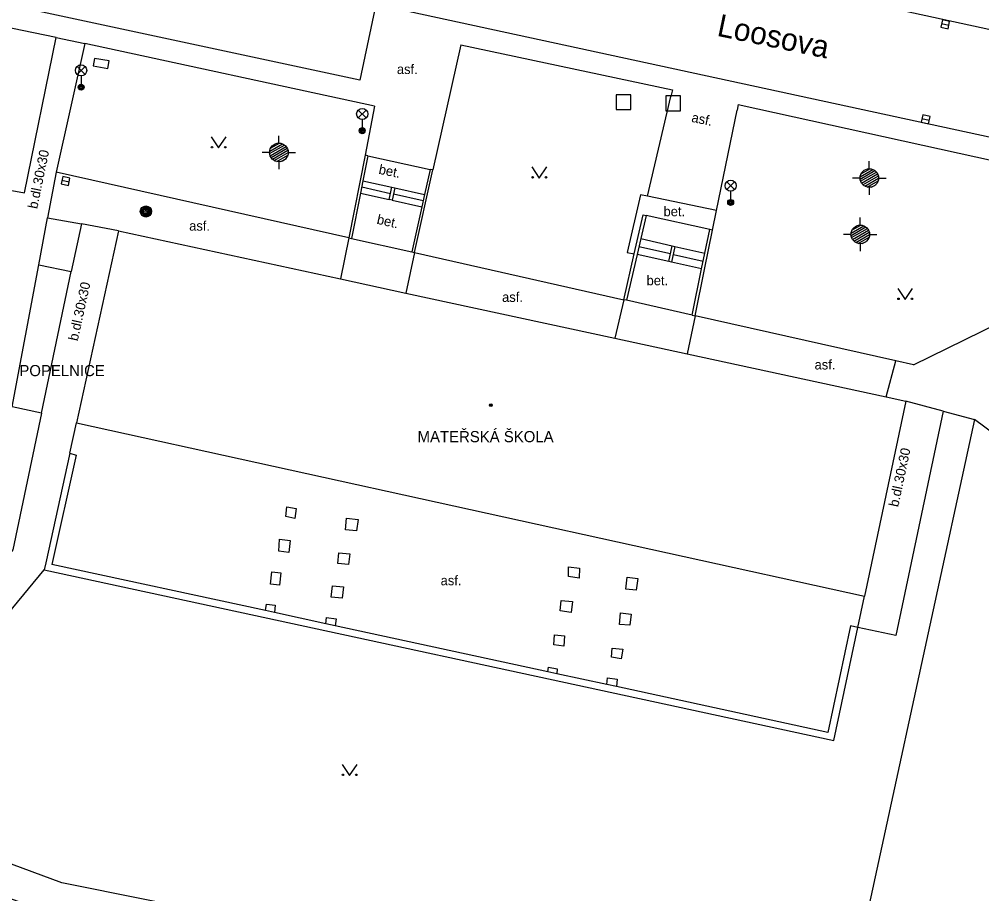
# Model space of a CAD drawing. Extents: x -598233 to -596890, y -1157848 to -1156431.
# Drawn here: x -597126.1 to -597061.4, y -1156755.5 to -1156696.7 of the extents above; entities that cross this region are included whole.
import ezdxf

# ---------------------------------------------------------------- set-up
doc = ezdxf.new("R2010")
doc.units = 0
for name, color, linetype in [('Level 10', 7, 'Continuous'), ('Level 11', 7, 'Continuous'), ('Level 24', 7, 'Continuous'), ('Level 26', 7, 'Continuous'), ('Level 27', 7, 'Continuous'), ('Level 31', 7, 'Continuous'), ('Level 33', 7, 'Continuous'), ('Level 35', 7, 'Continuous'), ('Level 36', 7, 'Continuous'), ('Level 39', 7, 'Continuous'), ('Level 40', 7, 'Continuous'), ('Level 41', 7, 'Continuous'), ('Level 5', 7, 'Continuous'), ('Level 50', 7, 'Continuous'), ('Level 7', 7, 'Continuous'), ('Level 8', 7, 'Continuous')]:
    doc.layers.add(name, color=color, linetype=linetype)

msp = doc.modelspace()

# ---------------------------------------------------------------- linework, layer by layer
at = {"layer": 'Level 10'}
for points in [[(-597179.79, -1156722.52), (-597169.57, -1156673.79), (-597164.6091, -1156674.8636), (-597100.49, -1156688.74), (-597010.0679, -1156708.376), (-597005.43, -1156709.38)], [(-596947.62, -1156729.14), (-596984.96, -1156721.02), (-597011.63, -1156715.26), (-597046.6, -1156707.71), (-597102.1, -1156695.7), (-597103.19, -1156700.78), (-597157.3404, -1156689.1521), (-597158.98, -1156688.8)]]:
    msp.add_lwpolyline(points, dxfattribs=at)
at = {"layer": 'Level 11'}
for points in [[(-597123.58, -1156697.92), (-597157.1, -1156691), (-597157.93, -1156691.58), (-597160.03, -1156701.46)], [(-597135.36, -1156706.58), (-597125.71, -1156708.35), (-597123.58, -1156697.92)], [(-597123.58, -1156697.92), (-597121.67, -1156698.31)], [(-597121.67, -1156698.31), (-597123.58, -1156706.96)], [(-597102.19, -1156702.54), (-597121.67, -1156698.31)], [(-597096.4, -1156698.4), (-597098.27, -1156706.82)], [(-597096.4, -1156698.4), (-597082.1599, -1156701.44)], [(-597082.1599, -1156701.44), (-597082.27, -1156701.88)], [(-597083.85, -1156708.59), (-597082.27, -1156701.88)], [(-597077.75, -1156702.42), (-597077.82, -1156702.79)], [(-597077.75, -1156702.42), (-597046.93, -1156709.21), (-597046.43, -1156710.35)], [(-597102.19, -1156702.54), (-597102.83, -1156705.82)], [(-597079.2, -1156709.54), (-597077.82, -1156702.79)], [(-597102.64, -1156705.86), (-597098.46, -1156706.78)], [(-597123.58, -1156706.96), (-597124.1599, -1156710.03)], [(-597103.93, -1156711.38), (-597123.58, -1156706.96)], [(-597102.9699, -1156707.54), (-597101.02, -1156707.9699)], [(-597103.05, -1156707.96), (-597101.11, -1156708.39)], [(-597100.82, -1156708.02), (-597098.84, -1156708.46)], [(-597103.14, -1156708.38), (-597101.21, -1156708.81)], [(-597101.01, -1156708.85), (-597099.02, -1156709.29)], [(-597100.92, -1156708.43), (-597098.93, -1156708.87)], [(-597083.85, -1156708.59), (-597084.31, -1156708.5), (-597085.21, -1156712.36), (-597084.74, -1156712.46)], [(-597079.2, -1156709.54), (-597083.85, -1156708.59)], [(-597079.4699, -1156710.86), (-597079.2, -1156709.54)], [(-597079.67, -1156710.82), (-597083.94, -1156709.89)], [(-597121.89, -1156710.45), (-597122.57, -1156713.65)], [(-597065.9699, -1156719.92), (-597052.17, -1156713.16), (-597046.43, -1156710.35)], [(-597103.93, -1156711.38), (-597104.48, -1156714.14)], [(-597103.74, -1156711.42), (-597099.69, -1156712.33)], [(-597084.3, -1156711.43), (-597082.19, -1156711.9099)], [(-597084.42, -1156711.9699), (-597082.31, -1156712.44)], [(-597082, -1156711.96), (-597080, -1156712.42)], [(-597099.5, -1156712.37), (-597100.1, -1156715.09)], [(-597099.5, -1156712.37), (-597085.44, -1156715.54)], [(-597082.42, -1156712.9699), (-597084.54, -1156712.5)], [(-597082.11, -1156712.49), (-597080.1, -1156712.94)], [(-597080.21, -1156713.46), (-597082.23, -1156713.01)], [(-597124.57, -1156723.17), (-597122.57, -1156713.65)], [(-597085.44, -1156715.54), (-597086.04, -1156718.13)], [(-597080.85, -1156716.58), (-597085.25, -1156715.58)], [(-597080.65, -1156716.62), (-597081.18, -1156719.18)], [(-597065.9699, -1156719.92), (-597067.17, -1156719.65), (-597080.65, -1156716.62)], [(-597067.81, -1156722.08), (-597067.17, -1156719.65)], [(-597124.57, -1156723.17), (-597126.51, -1156732.36), (-597137.12, -1156746.11), (-597134.88, -1156752.84), (-597124.54, -1156756.56), (-597124.73, -1156757.38)], [(-597063.9699, -1156723.04), (-597067.17, -1156738.12), (-597069.71, -1156737.58)], [(-597122.67, -1156725.86), (-597122.2199, -1156723.81)], [(-597027.75, -1156748.92), (-597061.88, -1156723.6)], [(-597108.09, -1156729.46), (-597107.45, -1156729.58), (-597107.54, -1156730.24), (-597108.1599, -1156730.12), (-597108.09, -1156729.46)], [(-597104.07, -1156730.23), (-597103.3, -1156730.31), (-597103.4099, -1156731.08), (-597104.14, -1156731.02), (-597104.07, -1156730.23)], [(-597108.57, -1156731.64), (-597107.86, -1156731.7199), (-597107.95, -1156732.53), (-597108.63, -1156732.44), (-597108.57, -1156731.64)], [(-597104.59, -1156732.56), (-597103.86, -1156732.62), (-597103.94, -1156733.34), (-597104.65, -1156733.27), (-597104.59, -1156732.56)], [(-597089.1599, -1156733.5), (-597088.4099, -1156733.58), (-597088.44, -1156734.25), (-597089.1599, -1156734.15), (-597089.1599, -1156733.5)], [(-597081.75, -1156771.01), (-597080.9699, -1156767.73), (-597092.06, -1156759.36), (-597095.03, -1156763.86), (-597100.99, -1156762.54), (-597100.45, -1156759.32), (-597123.21, -1156754.73), (-597133.19, -1156751.05), (-597134.95, -1156746.4699), (-597124.39, -1156733.69)], [(-597109.18, -1156734.6599), (-597109.09, -1156733.84), (-597108.49, -1156733.9099), (-597108.58, -1156734.7199), (-597109.18, -1156734.6599)], [(-597105.01, -1156734.77), (-597104.28, -1156734.85), (-597104.36, -1156735.6), (-597105.11, -1156735.54), (-597105.01, -1156734.77)], [(-597085.2199, -1156734.2), (-597084.49, -1156734.28), (-597084.6, -1156735.06), (-597085.31, -1156734.99), (-597085.2199, -1156734.2)], [(-597069.71, -1156737.58), (-597069.27, -1156735.4699)], [(-597109.53, -1156736.44), (-597109.46, -1156736.01), (-597108.86, -1156736.08), (-597108.92, -1156736.57)], [(-597089.64, -1156735.75), (-597088.89, -1156735.83), (-597088.9699, -1156736.56), (-597089.7199, -1156736.46), (-597089.64, -1156735.75)], [(-597085.6599, -1156736.6), (-597084.95, -1156736.68), (-597085.03, -1156737.43), (-597085.7199, -1156737.37), (-597085.6599, -1156736.6)], [(-597105.46, -1156737.32), (-597105.42, -1156736.9099), (-597104.78, -1156737), (-597104.83, -1156737.46)], [(-597090.09, -1156738.06), (-597089.43, -1156738.14), (-597089.48, -1156738.82), (-597090.15, -1156738.75), (-597090.09, -1156738.06)], [(-597086.2199, -1156738.96), (-597085.51, -1156739.04), (-597085.61, -1156739.68), (-597086.27, -1156739.57), (-597086.2199, -1156738.96)], [(-597090.54, -1156740.56), (-597090.49, -1156740.25), (-597089.9099, -1156740.36), (-597089.95, -1156740.68)], [(-597086.58, -1156741.4099), (-597086.53, -1156740.9699), (-597085.89, -1156741.04), (-597085.94, -1156741.55)]]:
    msp.add_lwpolyline(points, dxfattribs=at)
at = {"layer": 'Level 24'}
msp.add_lwpolyline([(-597121.0936, -1156699.8267), (-597120.1065, -1156699.9867), (-597120.0264, -1156699.4931), (-597121.0135, -1156699.3331)], close=True, dxfattribs=at)
at = {"layer": 'Level 26'}
for points in [[(-597085.96, -1156702.76), (-597084.96, -1156702.76), (-597084.96, -1156701.76), (-597085.96, -1156701.76)], [(-597082.62, -1156702.84), (-597081.62, -1156702.84), (-597081.62, -1156701.84), (-597082.62, -1156701.84)]]:
    msp.add_lwpolyline(points, close=True, dxfattribs=at)
at = {"layer": 'Level 27'}
for p, q in [((-597064.0842, -1156696.9766), (-597063.5958, -1156697.0834)), ((-597065.4039, -1156703.3553), (-597064.9159, -1156703.4645)), ((-597123.2041, -1156707.5059), (-597122.7159, -1156707.6141))]:
    msp.add_line(p, q, dxfattribs=at)
for points in [[(-597064.1377, -1156697.2208), (-597063.6492, -1156697.3277), (-597063.5423, -1156696.8392), (-597064.0308, -1156696.7323)], [(-597065.4585, -1156703.5992), (-597064.9706, -1156703.7085), (-597064.8613, -1156703.2206), (-597065.3492, -1156703.1113)], [(-597123.2582, -1156707.75), (-597122.77, -1156707.8582), (-597122.6618, -1156707.37), (-597123.15, -1156707.2618)]]:
    msp.add_lwpolyline(points, close=True, dxfattribs=at)
at = {"layer": 'Level 31'}
for radius in [0.375, 0.305, 0.235, 0.165, 0.0781]:
    msp.add_circle((-597117.56, -1156709.61), radius, dxfattribs=at)
at = {"layer": 'Level 33'}
for p, q in [((-597122.175, -1156700.39), (-597121.645, -1156699.86)), ((-597122.175, -1156699.86), (-597121.645, -1156700.39)), ((-597121.91, -1156700.5), (-597121.91, -1156701.25)), ((-597103.285, -1156703.32), (-597102.755, -1156702.79)), ((-597103.285, -1156702.79), (-597102.755, -1156703.32)), ((-597103.02, -1156703.43), (-597103.02, -1156704.18)), ((-597078.525, -1156708.14), (-597077.995, -1156707.61)), ((-597078.525, -1156707.61), (-597077.995, -1156708.14)), ((-597078.26, -1156708.25), (-597078.26, -1156709))]:
    msp.add_line(p, q, dxfattribs=at)
for centre, radius in [((-597121.91, -1156700.125), 0.375), ((-597121.91, -1156701.25), 0.2), ((-597121.91, -1156701.25), 0.1445), ((-597121.91, -1156701.25), 0.0876), ((-597103.02, -1156703.055), 0.375), ((-597103.02, -1156704.18), 0.2), ((-597103.02, -1156704.18), 0.1445), ((-597103.02, -1156704.18), 0.0876), ((-597078.26, -1156707.875), 0.375), ((-597078.26, -1156709), 0.2), ((-597078.26, -1156709), 0.1445), ((-597078.26, -1156709), 0.0876)]:
    msp.add_circle(centre, radius, dxfattribs=at)
at = {"layer": 'Level 35'}
for p, q in [((-597109.239, -1156705.555), (-597108.384, -1156705.062)), ((-597109.177, -1156705.358), (-597108.586, -1156705.017)), ((-597108.62, -1156705.015), (-597108.62, -1156704.515)), ((-597109.245, -1156705.64), (-597109.745, -1156705.64)), ((-597109.24, -1156705.717), (-597108.243, -1156705.142)), ((-597109.205, -1156705.859), (-597108.138, -1156705.243)), ((-597109.141, -1156705.984), (-597108.062, -1156705.361)), ((-597109.05, -1156706.093), (-597108.013, -1156705.494)), ((-597108.928, -1156706.184), (-597107.995, -1156705.646)), ((-597107.995, -1156705.64), (-597107.495, -1156705.64)), ((-597108.76, -1156706.249), (-597108.023, -1156705.823)), ((-597108.62, -1156706.265), (-597108.62, -1156706.765)), ((-597108.48, -1156706.249), (-597108.163, -1156706.066)), ((-597068.94, -1156706.735), (-597068.94, -1156706.235)), ((-597069.56, -1156707.437), (-597068.563, -1156706.862)), ((-597069.559, -1156707.275), (-597068.704, -1156706.782)), ((-597069.525, -1156707.579), (-597068.458, -1156706.963)), ((-597069.497, -1156707.078), (-597068.906, -1156706.737)), ((-597069.565, -1156707.36), (-597070.065, -1156707.36)), ((-597069.461, -1156707.704), (-597068.382, -1156707.081)), ((-597069.37, -1156707.813), (-597068.333, -1156707.214)), ((-597069.248, -1156707.904), (-597068.315, -1156707.366)), ((-597069.08, -1156707.969), (-597068.343, -1156707.543)), ((-597068.315, -1156707.36), (-597067.815, -1156707.36)), ((-597068.94, -1156707.985), (-597068.94, -1156708.485)), ((-597068.8, -1156707.969), (-597068.483, -1156707.786)), ((-597069.55, -1156710.525), (-597069.55, -1156710.025)), ((-597070.17, -1156711.227), (-597069.173, -1156710.652)), ((-597070.169, -1156711.065), (-597069.314, -1156710.572)), ((-597070.135, -1156711.369), (-597069.068, -1156710.753)), ((-597070.107, -1156710.868), (-597069.516, -1156710.527)), ((-597070.071, -1156711.494), (-597068.992, -1156710.871)), ((-597070.175, -1156711.15), (-597070.675, -1156711.15)), ((-597069.98, -1156711.603), (-597068.943, -1156711.004)), ((-597069.858, -1156711.694), (-597068.925, -1156711.156)), ((-597069.69, -1156711.759), (-597068.953, -1156711.333)), ((-597068.925, -1156711.15), (-597068.425, -1156711.15)), ((-597069.55, -1156711.775), (-597069.55, -1156712.275)), ((-597069.41, -1156711.759), (-597069.093, -1156711.576))]:
    msp.add_line(p, q, dxfattribs=at)
for centre in [(-597108.62, -1156705.64), (-597068.94, -1156707.36), (-597069.55, -1156711.15)]:
    msp.add_circle(centre, 0.625, dxfattribs=at)
at = {"layer": 'Level 36'}
for points in [[(-597113.17, -1156704.59), (-597112.67, -1156705.34), (-597112.17, -1156704.59)], [(-597091.62, -1156706.61), (-597091.12, -1156707.36), (-597090.62, -1156706.61)], [(-597067.03, -1156714.78), (-597066.53, -1156715.53), (-597066.03, -1156714.78)], [(-597104.37, -1156746.78), (-597103.87, -1156747.53), (-597103.37, -1156746.78)]]:
    msp.add_lwpolyline(points, dxfattribs=at)
for centre in [(-597113.1202, -1156705.2898), (-597112.2208, -1156705.2898), (-597091.5702, -1156707.3098), (-597090.6708, -1156707.3098), (-597066.9802, -1156715.4798), (-597066.0808, -1156715.4798), (-597104.3202, -1156747.4798), (-597103.4208, -1156747.4798)]:
    msp.add_circle(centre, 0.05, dxfattribs=at)
at = {"layer": 'Level 39'}
for radius in [0.09, 0.0398]:
    msp.add_circle((-597094.37, -1156722.63), radius, dxfattribs=at)
at = {"layer": 'Level 5'}
for points in [[(-597119.4, -1156710.9099), (-597122.2199, -1156723.81)], [(-597119.4, -1156710.9099), (-597104.48, -1156714.14)], [(-597104.48, -1156714.14), (-597100.1, -1156715.09)], [(-597100.1, -1156715.09), (-597086.04, -1156718.13)], [(-597086.04, -1156718.13), (-597081.18, -1156719.18)], [(-597081.18, -1156719.18), (-597067.81, -1156722.08), (-597066.49, -1156722.36)], [(-597066.49, -1156722.36), (-597069.27, -1156735.4699)], [(-597122.2199, -1156723.81), (-597069.27, -1156735.4699)]]:
    msp.add_lwpolyline(points, dxfattribs=at)
at = {"layer": 'Level 7'}
for points in [[(-597102.83, -1156705.82), (-597103.93, -1156711.38)], [(-597102.64, -1156705.86), (-597102.9699, -1156707.54)], [(-597102.64, -1156705.86), (-597102.83, -1156705.82)], [(-597099.5, -1156712.37), (-597098.27, -1156706.82)], [(-597098.46, -1156706.78), (-597098.84, -1156708.46)], [(-597098.27, -1156706.82), (-597098.46, -1156706.78)], [(-597102.9699, -1156707.54), (-597103.14, -1156708.38)], [(-597101.21, -1156708.81), (-597101.02, -1156707.9699)], [(-597101.02, -1156707.9699), (-597100.82, -1156708.02)], [(-597100.82, -1156708.02), (-597101.01, -1156708.85)], [(-597103.14, -1156708.38), (-597103.74, -1156711.42)], [(-597101.01, -1156708.85), (-597101.21, -1156708.81)], [(-597098.84, -1156708.46), (-597099.02, -1156709.29)], [(-597099.02, -1156709.29), (-597099.69, -1156712.33)], [(-597124.75, -1156713.19), (-597124.1599, -1156710.03)], [(-597124.1599, -1156710.03), (-597121.89, -1156710.45)], [(-597084.74, -1156712.46), (-597084.14, -1156709.84), (-597083.94, -1156709.89)], [(-597083.94, -1156709.89), (-597084.3, -1156711.43)], [(-597080.01, -1156713.5), (-597079.4699, -1156710.86)], [(-597080, -1156712.42), (-597079.67, -1156710.82)], [(-597079.4699, -1156710.86), (-597079.67, -1156710.82)], [(-597103.93, -1156711.38), (-597103.74, -1156711.42)], [(-597084.3, -1156711.43), (-597084.54, -1156712.5)], [(-597082.42, -1156712.9699), (-597082.19, -1156711.9099)], [(-597082, -1156711.96), (-597082.23, -1156713.01)], [(-597082.19, -1156711.9099), (-597082, -1156711.96)], [(-597099.69, -1156712.33), (-597099.5, -1156712.37)], [(-597085.44, -1156715.54), (-597084.74, -1156712.46)], [(-597084.54, -1156712.5), (-597085.25, -1156715.58)], [(-597080.21, -1156713.46), (-597080, -1156712.42)], [(-597126.55, -1156722.75), (-597124.75, -1156713.19)], [(-597124.75, -1156713.19), (-597122.57, -1156713.65)], [(-597082.23, -1156713.01), (-597082.42, -1156712.9699)], [(-597080.85, -1156716.58), (-597080.21, -1156713.46)], [(-597080.65, -1156716.62), (-597080.01, -1156713.5)], [(-597085.25, -1156715.58), (-597085.44, -1156715.54)], [(-597080.85, -1156716.58), (-597080.65, -1156716.62)], [(-597124.57, -1156723.17), (-597126.55, -1156722.75)], [(-597063.9699, -1156723.04), (-597061.88, -1156723.6)], [(-597061.88, -1156723.6), (-597071.21, -1156766.62), (-597076.11, -1156789.28)], [(-597122.67, -1156725.86), (-597124.29, -1156733.24), (-597124.39, -1156733.69)], [(-597122.67, -1156725.86), (-597122.24, -1156725.98), (-597123.88, -1156733.33)], [(-597109.53, -1156736.44), (-597123.88, -1156733.33)], [(-597124.39, -1156733.69), (-597071.32, -1156745.18), (-597069.71, -1156737.58)], [(-597108.92, -1156736.57), (-597109.53, -1156736.44)], [(-597105.46, -1156737.32), (-597108.92, -1156736.57)], [(-597104.83, -1156737.46), (-597105.46, -1156737.32)], [(-597090.54, -1156740.56), (-597104.83, -1156737.46)], [(-597069.71, -1156737.58), (-597070.21, -1156737.4699), (-597071.7199, -1156744.63)], [(-597089.95, -1156740.68), (-597090.54, -1156740.56)], [(-597086.58, -1156741.4099), (-597089.95, -1156740.68)], [(-597085.94, -1156741.55), (-597086.58, -1156741.4099)], [(-597071.7199, -1156744.63), (-597085.94, -1156741.55)]]:
    msp.add_lwpolyline(points, dxfattribs=at)
at = {"layer": 'Level 8'}
for points in [[(-597119.4, -1156710.9099), (-597121.89, -1156710.45)], [(-597063.9699, -1156723.04), (-597066.49, -1156722.36)]]:
    msp.add_lwpolyline(points, dxfattribs=at)

# ---------------------------------------------------------------- texts
at = {"layer": 'Level 40'}
for s, p in [('asf.', (-597100.69, -1156700.37)), ('bet.', (-597082.77, -1156709.93)), ('asf.', (-597114.65, -1156710.9)), ('bet.', (-597083.9099, -1156714.57)), ('asf.', (-597093.62, -1156715.69)), ('asf.', (-597072.62, -1156720.23)), ('asf.', (-597097.75, -1156734.74))]:
    msp.add_text(s, height=0.65, dxfattribs=at).set_placement(p)
for s, height, rotation, p in [('asf.', 0.64999, 348.45, (-597080.93, -1156703.58)), ('b.dl.30x30', 0.65, 78.44, (-597124.86, -1156709.47)), ('bet.', 0.64999, 348.45, (-597101.95, -1156707.07)), ('bet.', 0.65, 347.25, (-597102.08, -1156710.43)), ('b.dl.30x30', 0.65, 77.63, (-597122.14, -1156718.35)), ('b.dl.30x30', 0.65, 78.01, (-597067, -1156729.51))]:
    msp.add_text(s, height=height, rotation=rotation, dxfattribs=at).set_placement(p)
at = {"layer": 'Level 41'}
for s, p in [('POPELNICE', (-597126.06, -1156720.68)), ('MATEŘSKÁ ŠKOLA', (-597099.3, -1156725.12))]:
    msp.add_text(s, height=0.75, dxfattribs=at).set_placement(p)
at = {"layer": 'Level 50'}
msp.add_text('Loosova', height=1.5, rotation=348.279282, dxfattribs=at).set_placement((-597079.2389, -1156697.7891))

doc.saveas('drawing.dxf')
